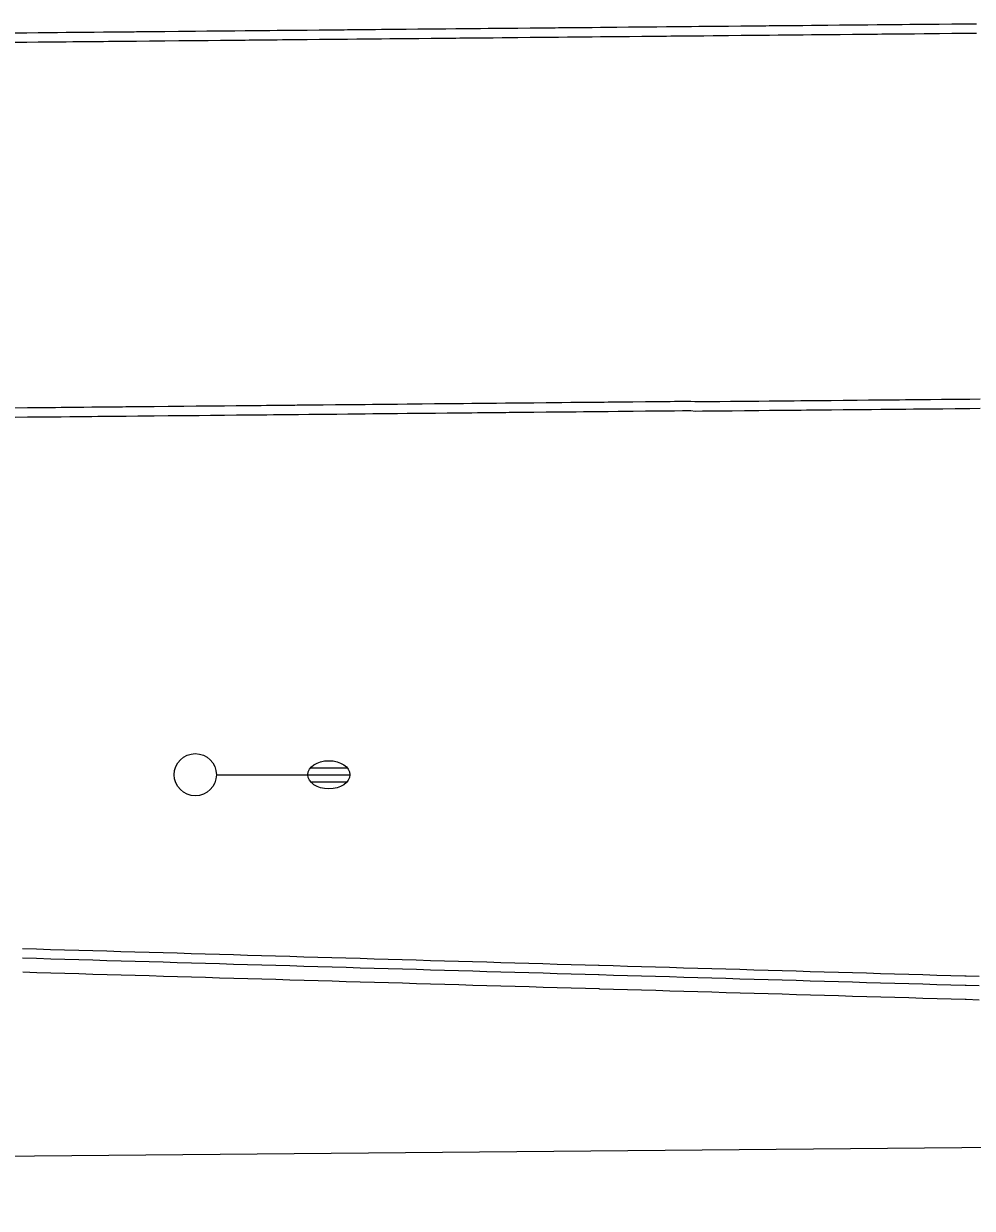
# Model space of a CAD drawing. Extents: x 2145380 to 2157287, y 139568 to 149130.
# Drawn here: x 2148902.4 to 2148969.9, y 143114.2 to 143198.5 of the extents above; entities that cross this region are included whole.
import ezdxf

# ---------------------------------------------------------------- set-up
doc = ezdxf.new("R2010")
doc.units = 0
for name, color, linetype in [('PR_PREVIOUSLY CONSTRUCTED', 7, 'Continuous'), ('TOPO_Asphalt', 7, 'Continuous'), ('TOPO_Light Pole', 7, 'Continuous')]:
    doc.layers.add(name, color=color, linetype=linetype)

# ---------------------------------------------------------------- blocks, each defined once
blk = doc.blocks.new('LP')
at = {"layer": 'TOPO_Light Pole'}
blk.add_line((3.81, 0), (20.32, 0), dxfattribs=at)
for points in [[(20.32, 0), (27.94, 0)], [(20.32, 0), (23.5, 0)], [(20.83, 1.27), (27.43, 1.27)], [(20.83, 1.27), (23.5, 1.27)], [(23.71, 1.27), (27.43, 1.27)], [(23.71, 0), (27.94, 0)], [(20.83, -1.27), (27.43, -1.27)], [(20.83, -1.27), (23.5, -1.27)], [(23.71, -1.27), (27.43, -1.27)]]:
    blk.add_lwpolyline(points, dxfattribs=at)
blk.add_circle((0, 0), 3.81, dxfattribs=at)
blk.add_ellipse((24.13, 0), major_axis=(3.81, 0), ratio=0.666667, dxfattribs=at)

msp = doc.modelspace()

# ---------------------------------------------------------------- linework, layer by layer
at = {"layer": 'PR_PREVIOUSLY CONSTRUCTED'}
for points in [[(2148901.56, 143197.815), (2148902.451, 143197.824), (2148902.651, 143197.826), (2148903.451, 143197.833), (2148903.741, 143197.836), (2148904.451, 143197.843), (2148904.832, 143197.846), (2148905.45, 143197.852), (2148905.923, 143197.857), (2148906.45, 143197.862), (2148907.014, 143197.867), (2148907.45, 143197.871), (2148908.105, 143197.877), (2148908.45, 143197.881), (2148909.196, 143197.888), (2148909.45, 143197.89), (2148910.287, 143197.898), (2148910.45, 143197.9), (2148911.377, 143197.908), (2148911.45, 143197.909), (2148912.45, 143197.918), (2148912.468, 143197.919), (2148913.45, 143197.928), (2148913.559, 143197.929), (2148914.45, 143197.937), (2148914.65, 143197.939), (2148915.45, 143197.947), (2148915.532, 143197.948), (2148916.413, 143197.956), (2148916.45, 143197.956), (2148917.294, 143197.964), (2148917.45, 143197.966), (2148918.176, 143197.973), (2148918.45, 143197.975), (2148919.057, 143197.981), (2148919.45, 143197.985), (2148919.939, 143197.989), (2148920.45, 143197.994), (2148920.82, 143197.998), (2148921.45, 143198.004), (2148921.63, 143198.006), (2148921.635, 143198.006), (2148921.702, 143198.006), (2148922.45, 143198.013), (2148922.583, 143198.015), (2148923.45, 143198.023), (2148923.464, 143198.023), (2148924.346, 143198.031), (2148924.45, 143198.032), (2148925.227, 143198.04), (2148925.45, 143198.042), (2148926.109, 143198.048), (2148926.45, 143198.051), (2148926.99, 143198.056), (2148927.449, 143198.061), (2148927.872, 143198.065), (2148928.449, 143198.07), (2148928.753, 143198.073), (2148929.449, 143198.08), (2148929.635, 143198.081), (2148930.449, 143198.089), (2148930.516, 143198.09), (2148931.397, 143198.098), (2148931.449, 143198.099), (2148932.279, 143198.106), (2148932.449, 143198.108), (2148933.16, 143198.115), (2148933.449, 143198.118), (2148934.042, 143198.123), (2148934.449, 143198.127), (2148934.923, 143198.132), (2148935.449, 143198.137), (2148935.805, 143198.14), (2148936.449, 143198.146), (2148936.686, 143198.148), (2148937.449, 143198.155), (2148937.568, 143198.157), (2148938.449, 143198.165), (2148939.33, 143198.173), (2148939.449, 143198.174), (2148940.212, 143198.182), (2148940.449, 143198.184), (2148941.093, 143198.19), (2148941.449, 143198.193), (2148941.975, 143198.198), (2148942.449, 143198.203), (2148942.856, 143198.207), (2148943.449, 143198.212), (2148943.738, 143198.215), (2148944.449, 143198.222), (2148944.619, 143198.223), (2148945.449, 143198.231), (2148945.501, 143198.232), (2148946.382, 143198.24), (2148946.449, 143198.241), (2148947.263, 143198.249), (2148947.449, 143198.25), (2148948.145, 143198.257), (2148948.449, 143198.26), (2148949.026, 143198.265), (2148949.448, 143198.269), (2148949.608, 143198.271), (2148949.618, 143198.271), (2148949.908, 143198.274), (2148950.448, 143198.279), (2148950.789, 143198.282), (2148951.448, 143198.288), (2148951.671, 143198.29), (2148952.448, 143198.298), (2148952.552, 143198.299), (2148953.434, 143198.307), (2148953.448, 143198.307), (2148954.315, 143198.315), (2148954.448, 143198.317), (2148955.196, 143198.324), (2148955.448, 143198.326), (2148956.078, 143198.332), (2148956.448, 143198.336), (2148956.959, 143198.34), (2148957.448, 143198.345), (2148957.841, 143198.349), (2148958.448, 143198.355), (2148958.722, 143198.357), (2148959.448, 143198.364), (2148959.604, 143198.366), (2148960.448, 143198.374), (2148960.485, 143198.374), (2148961.366, 143198.382), (2148961.448, 143198.383), (2148962.248, 143198.391), (2148962.448, 143198.392), (2148963.129, 143198.399), (2148963.448, 143198.402), (2148964.011, 143198.407), (2148964.448, 143198.411), (2148964.892, 143198.416), (2148965.448, 143198.421), (2148965.774, 143198.424), (2148966.448, 143198.43), (2148966.458, 143198.43), (2148966.46, 143198.431), (2148966.655, 143198.432), (2148967.448, 143198.44), (2148967.537, 143198.441), (2148968.418, 143198.449), (2148968.448, 143198.449), (2148969.299, 143198.457), (2148969.448, 143198.459), (2148970.181, 143198.466)], [(2148901.566, 143197.148), (2148902.457, 143197.156), (2148902.657, 143197.158), (2148903.457, 143197.166), (2148903.748, 143197.168), (2148904.457, 143197.175), (2148904.839, 143197.179), (2148905.457, 143197.184), (2148905.93, 143197.189), (2148906.457, 143197.194), (2148907.02, 143197.199), (2148907.457, 143197.203), (2148908.111, 143197.21), (2148908.457, 143197.213), (2148909.202, 143197.22), (2148909.457, 143197.222), (2148910.293, 143197.23), (2148910.457, 143197.232), (2148911.384, 143197.241), (2148911.457, 143197.241), (2148912.456, 143197.251), (2148912.475, 143197.251), (2148913.456, 143197.26), (2148913.566, 143197.261), (2148914.456, 143197.27), (2148914.656, 143197.272), (2148915.456, 143197.279), (2148915.538, 143197.28), (2148916.419, 143197.288), (2148916.456, 143197.289), (2148917.301, 143197.297), (2148917.456, 143197.298), (2148918.182, 143197.305), (2148918.456, 143197.308), (2148919.064, 143197.313), (2148919.456, 143197.317), (2148919.945, 143197.322), (2148920.456, 143197.327), (2148920.826, 143197.33), (2148921.456, 143197.336), (2148921.636, 143197.338), (2148921.641, 143197.338), (2148921.708, 143197.339), (2148922.456, 143197.346), (2148922.589, 143197.347), (2148923.456, 143197.355), (2148923.471, 143197.355), (2148924.352, 143197.364), (2148924.456, 143197.365), (2148925.234, 143197.372), (2148925.456, 143197.374), (2148926.115, 143197.38), (2148926.456, 143197.384), (2148926.997, 143197.389), (2148927.456, 143197.393), (2148927.878, 143197.397), (2148928.456, 143197.403), (2148928.759, 143197.405), (2148929.456, 143197.412), (2148929.641, 143197.414), (2148930.456, 143197.421), (2148930.522, 143197.422), (2148931.404, 143197.43), (2148931.456, 143197.431), (2148932.285, 143197.439), (2148932.456, 143197.44), (2148933.167, 143197.447), (2148933.456, 143197.45), (2148934.048, 143197.456), (2148934.456, 143197.459), (2148934.93, 143197.464), (2148935.455, 143197.469), (2148935.811, 143197.472), (2148936.455, 143197.478), (2148936.692, 143197.481), (2148937.455, 143197.488), (2148937.574, 143197.489), (2148938.455, 143197.497), (2148939.337, 143197.506), (2148939.455, 143197.507), (2148940.218, 143197.514), (2148940.455, 143197.516), (2148941.1, 143197.522), (2148941.455, 143197.526), (2148941.981, 143197.531), (2148942.455, 143197.535), (2148942.863, 143197.539), (2148943.455, 143197.545), (2148943.744, 143197.547), (2148944.455, 143197.554), (2148944.625, 143197.556), (2148945.455, 143197.564), (2148945.507, 143197.564), (2148946.388, 143197.573), (2148946.455, 143197.573), (2148947.27, 143197.581), (2148947.455, 143197.583), (2148948.151, 143197.589), (2148948.455, 143197.592), (2148949.033, 143197.598), (2148949.455, 143197.602), (2148949.615, 143197.603), (2148949.625, 143197.603), (2148949.914, 143197.606), (2148950.455, 143197.611), (2148950.796, 143197.614), (2148951.455, 143197.621), (2148951.677, 143197.623), (2148952.455, 143197.63), (2148952.558, 143197.631), (2148953.44, 143197.639), (2148953.455, 143197.64), (2148954.321, 143197.648), (2148954.455, 143197.649), (2148955.203, 143197.656), (2148955.455, 143197.658), (2148956.084, 143197.664), (2148956.455, 143197.668), (2148956.966, 143197.673), (2148957.454, 143197.677), (2148957.847, 143197.681), (2148958.454, 143197.687), (2148958.728, 143197.69), (2148959.454, 143197.696), (2148959.61, 143197.698), (2148960.454, 143197.706), (2148960.491, 143197.706), (2148961.373, 143197.715), (2148961.454, 143197.715), (2148962.254, 143197.723), (2148962.454, 143197.725), (2148963.136, 143197.731), (2148963.454, 143197.734), (2148964.017, 143197.74), (2148964.454, 143197.744), (2148964.899, 143197.748), (2148965.454, 143197.753), (2148965.78, 143197.756), (2148966.454, 143197.763), (2148966.464, 143197.763), (2148966.466, 143197.763), (2148966.661, 143197.765), (2148967.454, 143197.772), (2148967.543, 143197.773), (2148968.424, 143197.781), (2148968.454, 143197.782), (2148969.306, 143197.79), (2148969.454, 143197.791), (2148970.187, 143197.798)], [(2148901.812, 143171.154), (2148902.703, 143171.162), (2148902.903, 143171.164), (2148903.703, 143171.172), (2148903.994, 143171.175), (2148904.703, 143171.182), (2148905.085, 143171.185), (2148905.703, 143171.191), (2148906.176, 143171.196), (2148906.703, 143171.201), (2148907.267, 143171.207), (2148907.703, 143171.211), (2148908.358, 143171.217), (2148908.703, 143171.221), (2148909.449, 143171.228), (2148909.703, 143171.23), (2148910.539, 143171.238), (2148910.703, 143171.24), (2148911.63, 143171.249), (2148911.703, 143171.25), (2148912.703, 143171.259), (2148912.721, 143171.26), (2148913.703, 143171.269), (2148913.812, 143171.27), (2148914.703, 143171.279), (2148914.903, 143171.281), (2148915.703, 143171.288), (2148915.784, 143171.289), (2148916.666, 143171.298), (2148916.703, 143171.298), (2148917.547, 143171.306), (2148917.703, 143171.308), (2148918.429, 143171.315), (2148918.703, 143171.318), (2148919.31, 143171.324), (2148919.703, 143171.327), (2148920.191, 143171.332), (2148920.703, 143171.337), (2148921.073, 143171.341), (2148921.702, 143171.347), (2148921.882, 143171.349), (2148921.887, 143171.349), (2148921.954, 143171.349), (2148922.702, 143171.357), (2148922.836, 143171.358), (2148923.702, 143171.366), (2148923.717, 143171.366), (2148924.599, 143171.375), (2148924.702, 143171.376), (2148925.48, 143171.384), (2148925.702, 143171.386), (2148926.362, 143171.392), (2148926.702, 143171.395), (2148927.243, 143171.401), (2148927.702, 143171.405), (2148928.124, 143171.409), (2148928.702, 143171.415), (2148929.006, 143171.418), (2148929.702, 143171.425), (2148929.887, 143171.426), (2148930.702, 143171.434), (2148930.769, 143171.435), (2148931.65, 143171.444), (2148931.702, 143171.444), (2148932.532, 143171.452), (2148932.702, 143171.454), (2148933.413, 143171.461), (2148933.702, 143171.464), (2148934.294, 143171.469), (2148934.702, 143171.473), (2148935.176, 143171.478), (2148935.702, 143171.483), (2148936.057, 143171.487), (2148936.702, 143171.493), (2148936.939, 143171.495), (2148937.702, 143171.503), (2148937.82, 143171.504), (2148938.702, 143171.512), (2148939.583, 143171.521), (2148939.702, 143171.522), (2148940.465, 143171.53), (2148940.702, 143171.532), (2148941.346, 143171.538), (2148941.702, 143171.542), (2148942.227, 143171.547), (2148942.701, 143171.551), (2148943.109, 143171.555), (2148943.701, 143171.561), (2148943.99, 143171.564), (2148944.701, 143171.571), (2148944.872, 143171.573), (2148945.701, 143171.581), (2148945.753, 143171.581), (2148946.635, 143171.59), (2148946.701, 143171.59), (2148947.516, 143171.598), (2148947.701, 143171.6), (2148948.398, 143171.607), (2148948.701, 143171.61), (2148949.279, 143171.616), (2148949.701, 143171.62), (2148949.861, 143171.621), (2148949.871, 143171.621), (2148950.161, 143171.587), (2148950.701, 143171.592), (2148951.042, 143171.595), (2148951.701, 143171.602), (2148951.924, 143171.604), (2148952.701, 143171.611), (2148952.805, 143171.612), (2148953.686, 143171.621), (2148953.701, 143171.621), (2148954.568, 143171.629), (2148954.701, 143171.63), (2148955.449, 143171.637), (2148955.701, 143171.64), (2148956.331, 143171.646), (2148956.701, 143171.649), (2148957.212, 143171.654), (2148957.701, 143171.659), (2148958.094, 143171.662), (2148958.701, 143171.668), (2148958.975, 143171.671), (2148959.701, 143171.678), (2148959.857, 143171.679), (2148960.701, 143171.687), (2148960.738, 143171.687), (2148961.619, 143171.696), (2148961.701, 143171.697), (2148962.501, 143171.704), (2148962.701, 143171.706), (2148963.382, 143171.712), (2148963.701, 143171.715), (2148964.264, 143171.721), (2148964.701, 143171.725), (2148965.145, 143171.729), (2148965.701, 143171.734), (2148966.027, 143171.738), (2148966.701, 143171.744), (2148966.711, 143171.744), (2148966.713, 143171.744), (2148966.908, 143171.746), (2148967.701, 143171.753), (2148967.79, 143171.754), (2148968.671, 143171.763), (2148968.701, 143171.763), (2148969.552, 143171.771), (2148969.701, 143171.772), (2148970.434, 143171.779)], [(2148901.819, 143170.486), (2148902.71, 143170.495), (2148902.91, 143170.497), (2148903.71, 143170.504), (2148904.001, 143170.507), (2148904.71, 143170.514), (2148905.091, 143170.518), (2148905.71, 143170.524), (2148906.182, 143170.528), (2148906.71, 143170.533), (2148907.273, 143170.539), (2148907.709, 143170.543), (2148908.364, 143170.55), (2148908.709, 143170.553), (2148909.455, 143170.56), (2148909.709, 143170.563), (2148910.546, 143170.571), (2148910.709, 143170.572), (2148911.637, 143170.581), (2148911.709, 143170.582), (2148912.709, 143170.592), (2148912.727, 143170.592), (2148913.709, 143170.601), (2148913.818, 143170.602), (2148914.709, 143170.611), (2148914.909, 143170.613), (2148915.709, 143170.621), (2148915.791, 143170.622), (2148916.672, 143170.63), (2148916.709, 143170.631), (2148917.553, 143170.639), (2148917.709, 143170.64), (2148918.435, 143170.647), (2148918.709, 143170.65), (2148919.316, 143170.656), (2148919.709, 143170.66), (2148920.198, 143170.664), (2148920.709, 143170.669), (2148921.079, 143170.673), (2148921.709, 143170.679), (2148921.889, 143170.681), (2148921.894, 143170.681), (2148921.961, 143170.682), (2148922.709, 143170.689), (2148922.842, 143170.69), (2148923.709, 143170.699), (2148923.724, 143170.699), (2148924.605, 143170.707), (2148924.709, 143170.708), (2148925.486, 143170.716), (2148925.709, 143170.718), (2148926.368, 143170.725), (2148926.709, 143170.728), (2148927.249, 143170.733), (2148927.709, 143170.738), (2148928.131, 143170.742), (2148928.708, 143170.747), (2148929.012, 143170.75), (2148929.708, 143170.757), (2148929.894, 143170.759), (2148930.708, 143170.767), (2148930.775, 143170.767), (2148931.656, 143170.776), (2148931.708, 143170.777), (2148932.538, 143170.785), (2148932.708, 143170.786), (2148933.419, 143170.793), (2148933.708, 143170.796), (2148934.301, 143170.802), (2148934.708, 143170.806), (2148935.182, 143170.81), (2148935.708, 143170.816), (2148936.064, 143170.819), (2148936.708, 143170.825), (2148936.945, 143170.828), (2148937.708, 143170.835), (2148937.827, 143170.836), (2148938.708, 143170.845), (2148939.589, 143170.853), (2148939.708, 143170.855), (2148940.471, 143170.862), (2148940.708, 143170.864), (2148941.352, 143170.871), (2148941.708, 143170.874), (2148942.234, 143170.879), (2148942.708, 143170.884), (2148943.115, 143170.888), (2148943.708, 143170.894), (2148943.997, 143170.896), (2148944.708, 143170.903), (2148944.878, 143170.905), (2148945.708, 143170.913), (2148945.76, 143170.914), (2148946.641, 143170.922), (2148946.708, 143170.923), (2148947.522, 143170.931), (2148947.708, 143170.933), (2148948.404, 143170.939), (2148948.708, 143170.942), (2148949.285, 143170.948), (2148949.707, 143170.952), (2148949.867, 143170.954), (2148949.877, 143170.954), (2148950.167, 143170.919), (2148950.708, 143170.925), (2148951.049, 143170.928), (2148951.708, 143170.934), (2148951.93, 143170.936), (2148952.708, 143170.944), (2148952.811, 143170.945), (2148953.693, 143170.953), (2148953.708, 143170.953), (2148954.574, 143170.961), (2148954.708, 143170.963), (2148955.456, 143170.97), (2148955.708, 143170.972), (2148956.337, 143170.978), (2148956.708, 143170.982), (2148957.219, 143170.986), (2148957.707, 143170.991), (2148958.1, 143170.995), (2148958.707, 143171), (2148958.981, 143171.003), (2148959.707, 143171.01), (2148959.863, 143171.011), (2148960.707, 143171.019), (2148960.744, 143171.02), (2148961.626, 143171.028), (2148961.707, 143171.029), (2148962.507, 143171.036), (2148962.707, 143171.038), (2148963.389, 143171.045), (2148963.707, 143171.048), (2148964.27, 143171.053), (2148964.707, 143171.057), (2148965.152, 143171.062), (2148965.707, 143171.067), (2148966.033, 143171.07), (2148966.707, 143171.076), (2148966.717, 143171.076), (2148966.719, 143171.076), (2148966.914, 143171.078), (2148967.707, 143171.086), (2148967.796, 143171.087), (2148968.677, 143171.095), (2148968.707, 143171.095), (2148969.559, 143171.103), (2148969.707, 143171.105), (2148970.44, 143171.112)], [(2148902.342, 143132.694), (2148903.342, 143132.665), (2148904.343, 143132.636), (2148905.343, 143132.607), (2148906.343, 143132.578), (2148907.344, 143132.549), (2148908.344, 143132.52), (2148909.344, 143132.491), (2148910.345, 143132.463), (2148911.345, 143132.434), (2148912.345, 143132.405), (2148913.346, 143132.376), (2148914.346, 143132.347), (2148915.346, 143132.318), (2148916.346, 143132.289), (2148917.347, 143132.26), (2148918.347, 143132.231), (2148919.347, 143132.202), (2148920.348, 143132.173), (2148921.348, 143132.144), (2148922.348, 143132.115), (2148923.349, 143132.086), (2148924.349, 143132.057), (2148925.349, 143132.028), (2148926.35, 143131.999), (2148927.35, 143131.97), (2148928.35, 143131.941), (2148929.351, 143131.912), (2148930.351, 143131.883), (2148931.351, 143131.854), (2148932.352, 143131.825), (2148933.352, 143131.796), (2148934.352, 143131.767), (2148935.353, 143131.738), (2148936.353, 143131.709), (2148937.353, 143131.68), (2148938.354, 143131.651), (2148939.354, 143131.622), (2148940.354, 143131.593), (2148941.354, 143131.564), (2148942.355, 143131.535), (2148943.302, 143131.508), (2148943.355, 143131.506), (2148944.355, 143131.477), (2148945.356, 143131.448), (2148946.356, 143131.419), (2148947.356, 143131.39), (2148948.357, 143131.361), (2148949.357, 143131.332), (2148950.357, 143131.303), (2148951.358, 143131.274), (2148952.358, 143131.245), (2148953.358, 143131.216), (2148954.359, 143131.187), (2148955.359, 143131.158), (2148956.359, 143131.129), (2148957.36, 143131.1), (2148958.36, 143131.071), (2148959.36, 143131.042), (2148960.361, 143131.014), (2148961.361, 143130.985), (2148962.361, 143130.956), (2148963.362, 143130.927), (2148964.362, 143130.898), (2148965.362, 143130.869), (2148966.362, 143130.84), (2148967.363, 143130.811), (2148968.363, 143130.782), (2148969.363, 143130.753), (2148969.438, 143130.751), (2148970.364, 143130.724)], [(2148902.348, 143132.027), (2148903.349, 143131.998), (2148904.349, 143131.969), (2148905.349, 143131.94), (2148906.35, 143131.911), (2148907.35, 143131.882), (2148908.35, 143131.853), (2148909.351, 143131.824), (2148910.351, 143131.795), (2148911.351, 143131.766), (2148912.352, 143131.737), (2148913.352, 143131.708), (2148914.352, 143131.679), (2148915.352, 143131.65), (2148916.353, 143131.621), (2148917.353, 143131.592), (2148918.353, 143131.563), (2148919.354, 143131.534), (2148920.354, 143131.505), (2148921.354, 143131.476), (2148922.355, 143131.447), (2148923.355, 143131.418), (2148924.355, 143131.389), (2148925.356, 143131.36), (2148926.356, 143131.331), (2148927.356, 143131.302), (2148928.357, 143131.273), (2148929.357, 143131.244), (2148930.357, 143131.215), (2148931.358, 143131.186), (2148932.358, 143131.157), (2148933.358, 143131.128), (2148934.359, 143131.099), (2148935.359, 143131.07), (2148936.359, 143131.041), (2148937.36, 143131.012), (2148938.36, 143130.983), (2148939.36, 143130.954), (2148940.36, 143130.925), (2148941.361, 143130.896), (2148942.361, 143130.868), (2148943.308, 143130.84), (2148943.361, 143130.839), (2148944.362, 143130.81), (2148945.362, 143130.781), (2148946.362, 143130.752), (2148947.363, 143130.723), (2148948.363, 143130.694), (2148949.363, 143130.665), (2148950.364, 143130.636), (2148951.364, 143130.607), (2148952.364, 143130.578), (2148953.365, 143130.549), (2148954.365, 143130.52), (2148955.365, 143130.491), (2148956.366, 143130.462), (2148957.366, 143130.433), (2148958.366, 143130.404), (2148959.367, 143130.375), (2148960.367, 143130.346), (2148961.367, 143130.317), (2148962.368, 143130.288), (2148963.368, 143130.259), (2148964.368, 143130.23), (2148965.368, 143130.201), (2148966.369, 143130.172), (2148967.369, 143130.143), (2148968.369, 143130.114), (2148969.37, 143130.085), (2148969.444, 143130.083), (2148970.37, 143130.056)], [(2148902.358, 143131.027), (2148903.358, 143130.998), (2148904.358, 143130.969), (2148905.359, 143130.94), (2148906.359, 143130.911), (2148907.359, 143130.882), (2148908.36, 143130.853), (2148909.36, 143130.824), (2148910.36, 143130.795), (2148911.361, 143130.766), (2148912.361, 143130.737), (2148913.361, 143130.708), (2148914.362, 143130.679), (2148915.362, 143130.65), (2148916.362, 143130.621), (2148917.363, 143130.592), (2148918.363, 143130.563), (2148919.363, 143130.534), (2148920.364, 143130.505), (2148921.364, 143130.476), (2148922.364, 143130.447), (2148923.365, 143130.418), (2148924.365, 143130.389), (2148925.365, 143130.36), (2148926.365, 143130.331), (2148927.366, 143130.302), (2148928.366, 143130.273), (2148929.366, 143130.244), (2148930.367, 143130.215), (2148931.367, 143130.186), (2148932.367, 143130.157), (2148933.368, 143130.128), (2148934.368, 143130.099), (2148935.368, 143130.07), (2148936.369, 143130.041), (2148937.369, 143130.012), (2148938.369, 143129.983), (2148939.37, 143129.955), (2148940.37, 143129.926), (2148941.37, 143129.897), (2148942.371, 143129.868), (2148943.317, 143129.84), (2148943.371, 143129.839), (2148944.371, 143129.81), (2148945.372, 143129.781), (2148946.372, 143129.752), (2148947.372, 143129.723), (2148948.373, 143129.694), (2148949.373, 143129.665), (2148950.373, 143129.636), (2148951.373, 143129.607), (2148952.374, 143129.578), (2148953.374, 143129.549), (2148954.374, 143129.52), (2148955.375, 143129.491), (2148956.375, 143129.462), (2148957.375, 143129.433), (2148958.376, 143129.404), (2148959.376, 143129.375), (2148960.376, 143129.346), (2148961.377, 143129.317), (2148962.377, 143129.288), (2148963.377, 143129.259), (2148964.378, 143129.23), (2148965.378, 143129.201), (2148966.378, 143129.172), (2148967.379, 143129.143), (2148968.379, 143129.114), (2148969.379, 143129.085), (2148969.454, 143129.083), (2148970.38, 143129.056)]]:
    msp.add_lwpolyline(points, dxfattribs=at)
at = {"layer": 'TOPO_Asphalt'}
msp.add_line((2148481.839, 143114.219), (2149187.711, 143120.476), dxfattribs=at)

# ---------------------------------------------------------------- block references
at = {"layer": 'TOPO_Light Pole', "xscale": 0.39370000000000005, "yscale": 0.3937000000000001}
msp.add_blockref('LP', (2148914.631, 143145.054), dxfattribs=at)

doc.saveas('drawing.dxf')
